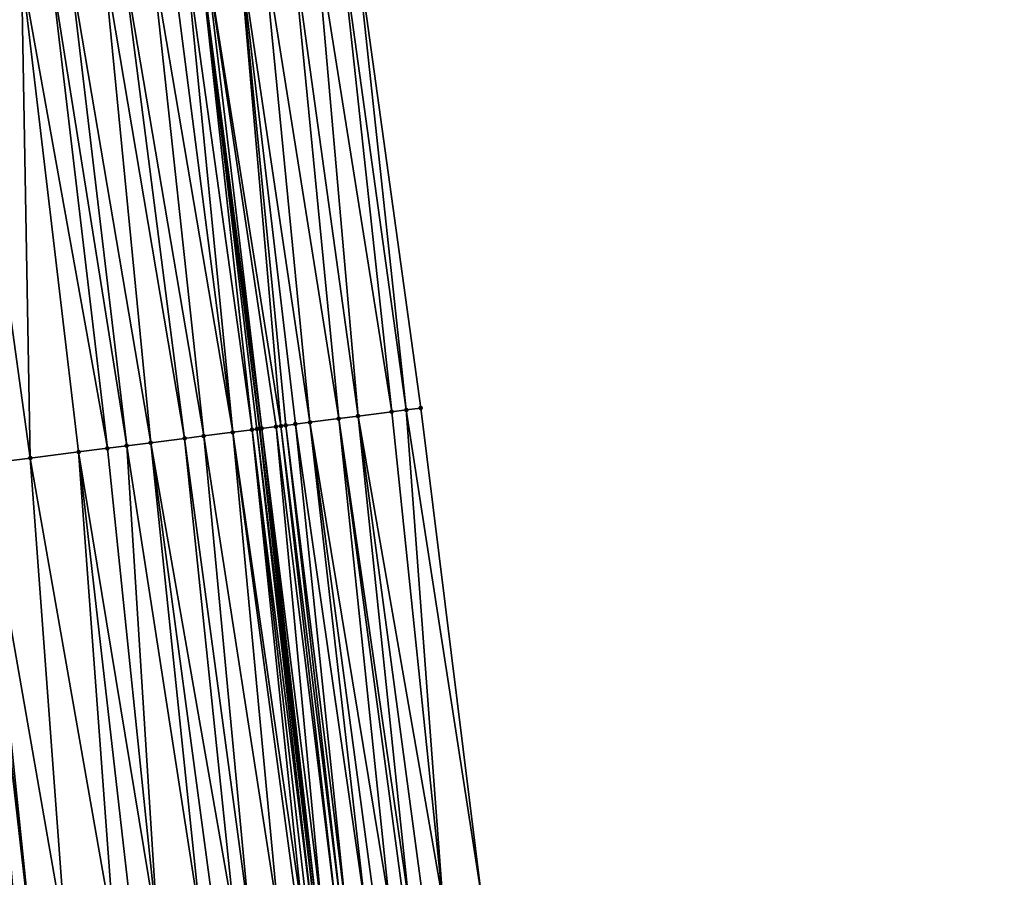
# Model space of a CAD drawing. Header units: feet. Extents: x 2004186 to 2014793, y 836912 to 864902.
# Tile 303 of 656: x 2010711 to 2010751, y 846607 to 846642. Entities that reach past the tile are written whole.
import ezdxf

# ---------------------------------------------------------------- set-up
doc = ezdxf.new("R2010")
doc.units = ezdxf.units.FT
doc.header["$LTSCALE"] = 100
doc.header["$MEASUREMENT"] = 0
for name, color, linetype, lineweight in [('EP_Travel Lane', 5, 'Continuous', 40), ('GPL_Skip Line', 2, 'Continuous', 40), ('Road Shots', 4, 'Continuous', 200), ('Road X-Section', 30, 'Continuous', 13)]:
    doc.layers.add(name, color=color, linetype=linetype, lineweight=lineweight)
doc.layers.add('I-77 SB_MM21-27-Surface-Border', color=7, linetype='Continuous')
doc.layers.add('I-77 SB_MM21-27-Surface-TIN', color=7, linetype='Continuous')

msp = doc.modelspace()

# ---------------------------------------------------------------- linework, layer by layer
at = {"layer": 'EP_Travel Lane'}
msp.add_polyline3d([(2010746.259659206, 846361.4718265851, 432.4409175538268), (2010744.67706048, 846381.4357524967, 432.6228364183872), (2010743.072637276, 846401.3705133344, 432.778790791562), (2010741.468191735, 846421.3055517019, 432.9162438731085), (2010739.747852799, 846441.3626244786, 433.0615329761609), (2010737.914762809, 846461.2920762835, 433.2014829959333), (2010736.070887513, 846481.2060482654, 433.356833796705), (2010734.227110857, 846501.1189549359, 433.5070528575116), (2010732.287668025, 846521.116699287, 433.7008599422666), (2010729.770920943, 846545.319774, 433.8500635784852), (2010727.518606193, 846565.1922004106, 433.9705695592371), (2010725.2662734, 846585.0647860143, 434.056638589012), (2010723.013937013, 846604.9374033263, 434.1358376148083), (2010720.732234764, 846624.9792221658, 434.2279998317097), (2010718.234095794, 846644.8225446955, 434.2954685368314), (2010715.735963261, 846664.6658160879, 434.3752531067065), (2010713.237841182, 846684.5090044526, 434.4749568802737)], dxfattribs=at)
at = {"layer": 'GPL_Skip Line'}
msp.add_polyline3d([(2010734.617451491, 846360.5594250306, 431.9941093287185), (2010733.025973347, 846380.4948676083, 432.1625931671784), (2010731.409516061, 846400.4284173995, 432.325664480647), (2010729.793053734, 846420.3620293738, 432.467986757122), (2010728.069054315, 846440.2864457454, 432.6096846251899), (2010726.21669693, 846460.1997938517, 432.7514885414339), (2010724.351219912, 846480.111282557, 432.9079875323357), (2010722.485731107, 846500.0228970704, 433.0638648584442), (2010720.544946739, 846519.927025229, 433.2578940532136), (2010718.140114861, 846544.0008914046, 433.4169742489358), (2010715.883260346, 846563.8728191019, 433.5338772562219), (2010713.626386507, 846583.7449169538, 433.6139725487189), (2010711.369514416, 846603.6169994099, 433.697398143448), (2010709.099465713, 846623.4874468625, 433.7894488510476), (2010706.552418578, 846643.3244748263, 433.860446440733), (2010704.005384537, 846663.1614008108, 433.9559335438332), (2010701.458350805, 846682.9983243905, 434.0519981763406), (2010698.883065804, 846702.8314638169, 434.1350826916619)], dxfattribs=at)
at = {"layer": 'I-77 SB_MM21-27-Surface-Border', "color": 3, "linetype": 'ByBlock', "lineweight": -2}
msp.add_polyline3d([(2010719.312135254, 846685.2879506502, 434.7076173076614), (2010721.660792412, 846665.4255960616, 434.6020388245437), (2010724.604577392, 846645.6395493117, 434.5214249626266), (2010727.350005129, 846625.8279209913, 434.4675148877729), (2010729.851073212, 846605.7127080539, 434.3897048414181), (2010732.107943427, 846585.8406421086, 434.3027260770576), (2010734.364810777, 846565.968601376, 434.210275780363), (2010736.422944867, 846546.0740862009, 434.0973871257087), (2010738.851227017, 846521.7817855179, 433.9343033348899), (2010741.00522275, 846501.7516160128, 433.7713409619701), (2010743.26886303, 846481.8784288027, 433.6327471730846), (2010745.134406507, 846461.9662307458, 433.4748969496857), (2010746.988906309, 846442.0297828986, 433.3554525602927), (2010748.133269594, 846421.8440917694, 433.18541255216), (2010748.753034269, 846401.8292767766, 433.0085829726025), (2010750.170162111, 846381.8793619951, 432.8382511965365), (2010751.366102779, 846361.8719435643, 432.6467753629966)], dxfattribs=at)
at = {"layer": 'I-77 SB_MM21-27-Surface-TIN', "color": 128, "linetype": 'ByBlock', "lineweight": -2}
for points in [[(2010723.017574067, 846645.4360290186, 434.4626592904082), (2010722.025697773, 846645.3088227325, 434.4273963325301), (2010724.771126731, 846625.4971849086, 434.3757625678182)], [(2010724.00945251, 846645.5632185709, 434.5019407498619), (2010723.017574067, 846645.4360290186, 434.4626592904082), (2010726.159753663, 846625.6752727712, 434.425359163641)], [(2010723.017574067, 846645.4360290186, 434.4626592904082), (2010724.771126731, 846625.4971849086, 434.3757625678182), (2010726.159753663, 846625.6752727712, 434.425359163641)], [(2010724.00945251, 846645.5632185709, 434.5019407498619), (2010726.754878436, 846625.7516043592, 434.4446412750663), (2010724.604577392, 846645.6395493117, 434.5214249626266)], [(2010724.00945251, 846645.5632185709, 434.5019407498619), (2010726.159753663, 846625.6752727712, 434.425359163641), (2010726.754878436, 846625.7516043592, 434.4446412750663)], [(2010724.604577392, 846645.6395493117, 434.5214249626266), (2010726.754878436, 846625.7516043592, 434.4446412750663), (2010727.350005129, 846625.8279209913, 434.4675148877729)], [(2010719.843569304, 846645.0289737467, 434.3486546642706), (2010718.454943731, 846644.8508753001, 434.3016029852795), (2010721.597132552, 846625.090047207, 434.281545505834)], [(2010720.835444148, 846645.1561913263, 434.3812056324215), (2010719.843569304, 846645.0289737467, 434.3486546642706), (2010722.787377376, 846625.2427471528, 434.3112798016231)], [(2010719.843569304, 846645.0289737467, 434.3486546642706), (2010721.795508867, 846625.1154802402, 434.2905734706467), (2010722.19225747, 846625.1663776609, 434.3010999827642)], [(2010719.843569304, 846645.0289737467, 434.3486546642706), (2010721.597132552, 846625.090047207, 434.281545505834), (2010721.795508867, 846625.1154802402, 434.2905734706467)], [(2010719.843569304, 846645.0289737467, 434.3486546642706), (2010722.19225747, 846625.1663776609, 434.3010999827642), (2010722.787377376, 846625.2427471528, 434.3112798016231)], [(2010722.025697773, 846645.3088227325, 434.4273963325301), (2010720.835444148, 846645.1561913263, 434.3812056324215), (2010723.977623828, 846625.3954344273, 434.3440569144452)], [(2010720.835444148, 846645.1561913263, 434.3812056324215), (2010722.787377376, 846625.2427471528, 434.3112798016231), (2010723.977623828, 846625.3954344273, 434.3440569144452)], [(2010722.025697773, 846645.3088227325, 434.4273963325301), (2010723.977623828, 846625.3954344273, 434.3440569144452), (2010724.771126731, 846625.4971849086, 434.3757625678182)], [(2010716.272816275, 846644.5710184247, 434.2247558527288), (2010715.082561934, 846644.418392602, 434.1772242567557), (2010718.423117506, 846624.6830720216, 434.1483014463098)], [(2010717.066321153, 846644.6727535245, 434.2601534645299), (2010716.272816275, 846644.5710184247, 434.2247558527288), (2010719.613368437, 846624.8357244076, 434.1894568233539)], [(2010716.272816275, 846644.5710184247, 434.2247558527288), (2010718.423117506, 846624.6830720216, 434.1483014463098), (2010719.613368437, 846624.8357244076, 434.1894568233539)], [(2010717.661445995, 846644.7490845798, 434.2795621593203), (2010717.066321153, 846644.6727535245, 434.2601534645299), (2010719.613368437, 846624.8357244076, 434.1894568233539)], [(2010717.661445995, 846644.7490845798, 434.2795621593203), (2010720.406867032, 846624.9375084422, 434.2131049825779), (2010718.234095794, 846644.8225446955, 434.2954685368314)], [(2010717.661445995, 846644.7490845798, 434.2795621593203), (2010719.613368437, 846624.8357244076, 434.1894568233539), (2010720.406867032, 846624.9375084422, 434.2131049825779)], [(2010718.454943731, 846644.8508753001, 434.3016029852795), (2010718.234095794, 846644.8225446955, 434.2954685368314), (2010720.803619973, 846624.9883720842, 434.2317430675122)], [(2010720.605242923, 846624.9629447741, 434.2213407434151), (2010720.732234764, 846624.9792221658, 434.2279998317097), (2010718.234095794, 846644.8225446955, 434.2954685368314)], [(2010720.803619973, 846624.9883720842, 434.2317430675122), (2010718.234095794, 846644.8225446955, 434.2954685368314), (2010720.732234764, 846624.9792221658, 434.2279998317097)], [(2010720.605242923, 846624.9629447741, 434.2213407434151), (2010718.234095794, 846644.8225446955, 434.2954685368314), (2010720.406867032, 846624.9375084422, 434.2131049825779)], [(2010718.454943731, 846644.8508753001, 434.3016029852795), (2010721.398755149, 846625.0646226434, 434.2704835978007), (2010721.597132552, 846625.090047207, 434.281545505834)], [(2010718.454943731, 846644.8508753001, 434.3016029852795), (2010720.803619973, 846624.9883720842, 434.2317430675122), (2010721.398755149, 846625.0646226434, 434.2704835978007)], [(2010712.900436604, 846644.138519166, 434.1043541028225), (2010712.106933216, 846644.0367724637, 434.071742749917), (2010715.249108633, 846624.2760487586, 434.0266028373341)], [(2010714.289061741, 846644.3166210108, 434.1505898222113), (2010712.900436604, 846644.138519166, 434.1043541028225), (2010716.24098251, 846624.4032738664, 434.0573482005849)], [(2010712.900436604, 846644.138519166, 434.1043541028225), (2010715.249108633, 846624.2760487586, 434.0266028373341), (2010716.24098251, 846624.4032738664, 434.0573482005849)], [(2010715.082561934, 846644.418392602, 434.1772242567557), (2010714.289061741, 846644.3166210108, 434.1505898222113), (2010717.629613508, 846624.5813300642, 434.1145488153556)], [(2010714.289061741, 846644.3166210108, 434.1505898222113), (2010716.24098251, 846624.4032738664, 434.0573482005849), (2010717.629613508, 846624.5813300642, 434.1145488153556)], [(2010715.082561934, 846644.418392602, 434.1772242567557), (2010717.629613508, 846624.5813300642, 434.1145488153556), (2010718.423117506, 846624.6830720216, 434.1483014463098)], [(2010710.916681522, 846643.8841260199, 434.0291631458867), (2010708.536170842, 846643.5788899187, 433.9303671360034), (2010711.281594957, 846623.7672898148, 433.8696443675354)], [(2010712.106933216, 846644.0367724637, 434.071742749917), (2010710.916681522, 846643.8841260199, 434.0291631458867), (2010714.455605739, 846624.1742982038, 433.9949148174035)], [(2010710.916681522, 846643.8841260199, 434.0291631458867), (2010713.265354, 846624.0216521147, 433.9522473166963), (2010714.455605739, 846624.1742982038, 433.9949148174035)], [(2010710.916681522, 846643.8841260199, 434.0291631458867), (2010711.281594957, 846623.7672898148, 433.8696443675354), (2010713.265354, 846624.0216521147, 433.9522473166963)], [(2010712.106933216, 846644.0367724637, 434.071742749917), (2010714.455605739, 846624.1742982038, 433.9949148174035), (2010715.249108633, 846624.2760487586, 434.0266028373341)], [(2010708.536170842, 846643.5788899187, 433.9303671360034), (2010709.297840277, 846623.5128935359, 433.7952012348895), (2010711.281594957, 846623.7672898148, 433.8696443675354)], [(2010724.771126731, 846625.4971849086, 434.3757625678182), (2010723.977623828, 846625.3954344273, 434.3440569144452), (2010726.870187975, 846605.3745906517, 434.2996482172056)], [(2010726.159753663, 846625.6752727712, 434.425359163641), (2010724.771126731, 846625.4971849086, 434.3757625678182), (2010728.261264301, 846605.532409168, 434.3350995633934)], [(2010724.771126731, 846625.4971849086, 434.3757625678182), (2010727.466360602, 846605.4422530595, 434.3092388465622), (2010728.261264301, 846605.532409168, 434.3350995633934)], [(2010724.771126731, 846625.4971849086, 434.3757625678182), (2010726.870187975, 846605.3745906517, 434.2996482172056), (2010727.466360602, 846605.4422530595, 434.3092388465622)], [(2010726.754878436, 846625.7516043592, 434.4446412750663), (2010726.159753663, 846625.6752727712, 434.425359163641), (2010728.261264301, 846605.532409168, 434.3350995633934)], [(2010726.754878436, 846625.7516043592, 434.4446412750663), (2010729.851073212, 846605.7127080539, 434.3897048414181), (2010727.350005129, 846625.8279209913, 434.4675148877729)], [(2010726.754878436, 846625.7516043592, 434.4446412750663), (2010728.261264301, 846605.532409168, 434.3350995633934), (2010729.851073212, 846605.7127080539, 434.3897048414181)], [(2010721.398755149, 846625.0646226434, 434.2704835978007), (2010720.803619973, 846624.9883720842, 434.2317430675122), (2010723.293103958, 846604.969041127, 434.150185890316)], [(2010721.597132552, 846625.090047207, 434.281545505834), (2010721.398755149, 846625.0646226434, 434.2704835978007), (2010723.889295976, 846605.036532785, 434.1967129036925)], [(2010721.398755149, 846625.0646226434, 434.2704835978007), (2010723.293103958, 846604.969041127, 434.150185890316), (2010723.889295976, 846605.036532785, 434.1967129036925)], [(2010721.795508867, 846625.1154802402, 434.2905734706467), (2010721.597132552, 846625.090047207, 434.281545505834), (2010724.08802509, 846605.0590437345, 434.2092518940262)], [(2010721.597132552, 846625.090047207, 434.281545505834), (2010723.889295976, 846605.036532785, 434.1967129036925), (2010724.08802509, 846605.0590437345, 434.2092518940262)], [(2010722.19225747, 846625.1663776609, 434.3010999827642), (2010721.795508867, 846625.1154802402, 434.2905734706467), (2010724.286750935, 846605.0815834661, 434.2155646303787)], [(2010721.795508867, 846625.1154802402, 434.2905734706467), (2010724.08802509, 846605.0590437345, 434.2092518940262), (2010724.286750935, 846605.0815834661, 434.2155646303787)], [(2010722.787377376, 846625.2427471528, 434.3112798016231), (2010722.19225747, 846625.1663776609, 434.3010999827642), (2010725.081650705, 846605.1717741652, 434.2339427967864)], [(2010722.19225747, 846625.1663776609, 434.3010999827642), (2010724.286750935, 846605.0815834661, 434.2155646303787), (2010725.081650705, 846605.1717741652, 434.2339427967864)], [(2010723.977623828, 846625.3954344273, 434.3440569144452), (2010722.787377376, 846625.2427471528, 434.3112798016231), (2010726.07528316, 846605.2844443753, 434.2716605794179)], [(2010722.787377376, 846625.2427471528, 434.3112798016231), (2010725.479103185, 846605.2168466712, 434.2480733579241), (2010726.07528316, 846605.2844443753, 434.2716605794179)], [(2010722.787377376, 846625.2427471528, 434.3112798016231), (2010725.081650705, 846605.1717741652, 434.2339427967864), (2010725.479103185, 846605.2168466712, 434.2480733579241)], [(2010723.977623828, 846625.3954344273, 434.3440569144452), (2010726.671462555, 846605.3520471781, 434.2941448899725), (2010726.870187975, 846605.3745906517, 434.2996482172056)], [(2010723.977623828, 846625.3954344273, 434.3440569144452), (2010726.07528316, 846605.2844443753, 434.2716605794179), (2010726.671462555, 846605.3520471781, 434.2941448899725)], [(2010718.423117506, 846624.6830720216, 434.1483014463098), (2010717.629613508, 846624.5813300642, 434.1145488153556), (2010720.312205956, 846604.631036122, 434.0358155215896)], [(2010719.613368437, 846624.8357244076, 434.1894568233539), (2010718.423117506, 846624.6830720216, 434.1483014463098), (2010721.504568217, 846604.7662111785, 434.0873924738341)], [(2010718.423117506, 846624.6830720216, 434.1483014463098), (2010720.312205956, 846604.631036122, 434.0358155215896), (2010721.504568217, 846604.7662111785, 434.0873924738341)], [(2010720.406867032, 846624.9375084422, 434.2131049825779), (2010719.613368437, 846624.8357244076, 434.1894568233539), (2010722.498199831, 846604.8788887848, 434.1235104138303)], [(2010719.613368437, 846624.8357244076, 434.1894568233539), (2010722.299472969, 846604.8563580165, 434.115258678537), (2010722.498199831, 846604.8788887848, 434.1235104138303)], [(2010719.613368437, 846624.8357244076, 434.1894568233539), (2010721.504568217, 846604.7662111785, 434.0873924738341), (2010722.299472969, 846604.8563580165, 434.115258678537)], [(2010720.605242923, 846624.9629447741, 434.2213407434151), (2010720.406867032, 846624.9375084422, 434.2131049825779), (2010722.895649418, 846604.9239867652, 434.132130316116)], [(2010720.406867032, 846624.9375084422, 434.2131049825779), (2010722.696925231, 846604.9014324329, 434.1289759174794), (2010722.895649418, 846604.9239867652, 434.132130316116)], [(2010720.406867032, 846624.9375084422, 434.2131049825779), (2010722.498199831, 846604.8788887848, 434.1235104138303), (2010722.696925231, 846604.9014324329, 434.1289759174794)], [(2010720.605242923, 846624.9629447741, 434.2213407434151), (2010723.013937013, 846604.9374033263, 434.1358376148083), (2010720.732234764, 846624.9792221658, 434.2279998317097)], [(2010720.605242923, 846624.9629447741, 434.2213407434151), (2010722.895649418, 846604.9239867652, 434.132130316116), (2010723.013937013, 846604.9374033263, 434.1358376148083)], [(2010720.803619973, 846624.9883720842, 434.2317430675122), (2010720.732234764, 846624.9792221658, 434.2279998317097), (2010723.094375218, 846604.9465268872, 434.1383586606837)], [(2010723.094375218, 846604.9465268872, 434.1383586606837), (2010720.732234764, 846624.9792221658, 434.2279998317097), (2010723.013937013, 846604.9374033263, 434.1358376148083)], [(2010720.803619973, 846624.9883720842, 434.2317430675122), (2010723.094375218, 846604.9465268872, 434.1383586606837), (2010723.293103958, 846604.969041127, 434.150185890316)], [(2010715.249108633, 846624.2760487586, 434.0266028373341), (2010714.455605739, 846624.1742982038, 433.9949148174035), (2010716.536403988, 846604.2028773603, 433.8950757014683)], [(2010716.24098251, 846624.4032738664, 434.0573482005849), (2010715.249108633, 846624.2760487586, 434.0266028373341), (2010718.324943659, 846604.4056727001, 433.9653555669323)], [(2010715.249108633, 846624.2760487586, 434.0266028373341), (2010716.536403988, 846604.2028773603, 433.8950757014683), (2010718.324943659, 846604.4056727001, 433.9653555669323)], [(2010717.629613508, 846624.5813300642, 434.1145488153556), (2010716.24098251, 846624.4032738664, 434.0573482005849), (2010719.716027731, 846604.5634230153, 434.0155601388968)], [(2010716.24098251, 846624.4032738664, 434.0573482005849), (2010718.921121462, 846604.473289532, 433.9848051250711), (2010719.716027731, 846604.5634230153, 434.0155601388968)], [(2010716.24098251, 846624.4032738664, 434.0573482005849), (2010718.324943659, 846604.4056727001, 433.9653555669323), (2010718.921121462, 846604.473289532, 433.9848051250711)], [(2010717.629613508, 846624.5813300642, 434.1145488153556), (2010719.716027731, 846604.5634230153, 434.0155601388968), (2010720.312205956, 846604.631036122, 434.0358155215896)], [(2010713.265354, 846624.0216521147, 433.9522473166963), (2010711.281594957, 846623.7672898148, 433.8696443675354), (2010714.747866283, 846604.000064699, 433.8285427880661)], [(2010714.455605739, 846624.1742982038, 433.9949148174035), (2010713.265354, 846624.0216521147, 433.9522473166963), (2010716.536403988, 846604.2028773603, 433.8950757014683)], [(2010713.265354, 846624.0216521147, 433.9522473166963), (2010715.542773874, 846604.0901865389, 433.8618165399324), (2010716.536403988, 846604.2028773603, 433.8950757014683)], [(2010713.265354, 846624.0216521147, 433.9522473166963), (2010714.747866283, 846604.000064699, 433.8285427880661), (2010715.542773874, 846604.0901865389, 433.8618165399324)], [(2010709.297840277, 846623.5128935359, 433.7952012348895), (2010709.099465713, 846623.4874468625, 433.7894488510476), (2010711.369514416, 846603.6169994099, 433.697398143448)], [(2010710.773334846, 846603.5493981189, 433.6745867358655), (2010711.369514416, 846603.6169994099, 433.697398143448), (2010709.099465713, 846623.4874468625, 433.7894488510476)], [(2010711.281594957, 846623.7672898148, 433.8696443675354), (2010709.297840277, 846623.5128935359, 433.7952012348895), (2010712.760600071, 846603.7747357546, 433.7506247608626)], [(2010709.297840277, 846623.5128935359, 433.7952012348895), (2010711.369514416, 846603.6169994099, 433.697398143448), (2010712.760600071, 846603.7747357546, 433.7506247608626)], [(2010711.281594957, 846623.7672898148, 433.8696443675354), (2010712.760600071, 846603.7747357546, 433.7506247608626), (2010714.747866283, 846604.000064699, 433.8285427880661)]]:
    msp.add_3dface(points, dxfattribs=at)
at = {"layer": 'Road Shots', "lineweight": 100}
for p in [(2010724.771126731, 846625.4971849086, 434.3757625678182), (2010726.159753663, 846625.6752727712, 434.425359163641), (2010726.754878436, 846625.7516043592, 434.4446412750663), (2010727.350005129, 846625.8279209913, 434.4675148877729), (2010721.398755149, 846625.0646226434, 434.2704835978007), (2010721.597132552, 846625.090047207, 434.281545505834), (2010721.795508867, 846625.1154802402, 434.2905734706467), (2010722.19225747, 846625.1663776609, 434.3010999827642), (2010722.787377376, 846625.2427471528, 434.3112798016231), (2010723.977623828, 846625.3954344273, 434.3440569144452), (2010718.423117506, 846624.6830720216, 434.1483014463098), (2010719.613368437, 846624.8357244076, 434.1894568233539), (2010720.406867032, 846624.9375084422, 434.2131049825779), (2010720.605242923, 846624.9629447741, 434.2213407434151), (2010720.803619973, 846624.9883720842, 434.2317430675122), (2010715.249108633, 846624.2760487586, 434.0266028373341), (2010716.24098251, 846624.4032738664, 434.0573482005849), (2010717.629613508, 846624.5813300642, 434.1145488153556), (2010713.265354, 846624.0216521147, 433.9522473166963), (2010714.455605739, 846624.1742982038, 433.9949148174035), (2010711.281594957, 846623.7672898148, 433.8696443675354)]:
    msp.add_point(p, dxfattribs=at)
at = {"layer": 'Road X-Section', "extrusion": (-0.1273520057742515, 0.9918486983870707, 0.004198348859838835), "elevation": 583676.3884020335, "flags": 128}
msp.add_lwpolyline([(-2102127.528932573, -2017.759581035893), (-2102128.928932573, -2017.699555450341), (-2102130.728932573, -2017.614870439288), (-2102132.328932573, -2017.538648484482), (-2102133.528932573, -2017.486241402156), (-2102134.928932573, -2017.432205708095), (-2102137.328932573, -2017.347194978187), (-2102138.728932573, -2017.299747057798), (-2102140.128932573, -2017.244251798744), (-2102141.728932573, -2017.180403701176), (-2102142.928932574, -2017.134385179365), (-2102144.128932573, -2017.084987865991), (-2102145.128932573, -2017.046230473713), (-2102145.728932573, -2017.021335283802), (-2102146.328932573, -2017.003413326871), (-2102147.328932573, -2016.975861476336), (-2102148.928932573, -2016.920496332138), (-2102152.328932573, -2016.812040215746), (-2102153.328932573, -2016.772710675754), (-2102155.328932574, -2016.687595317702), (-2102156.128932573, -2016.659068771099), (-2102157.328932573, -2016.622104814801), (-2102158.928932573, -2016.564504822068), (-2102161.328932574, -2016.465707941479), (-2102162.528932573, -2016.423127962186), (-2102163.328932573, -2016.390516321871), (-2102164.728932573, -2016.344280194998), (-2102165.528932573, -2016.317645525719), (-2102166.728932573, -2016.270113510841), (-2102167.528932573, -2016.234715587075), (-2102168.128932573, -2016.215306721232), (-2102168.928932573, -2016.193265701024), (-2102170.328932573, -2016.146213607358), (-2102171.328932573, -2016.11366235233), (-2102172.528932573, -2016.067471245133), (-2102173.528932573, -2016.032207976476), (-2102174.528932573, -2015.992926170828), (-2102175.128932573, -2015.973441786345)], dxfattribs=at)
at = {"layer": 'Road X-Section', "extrusion": (-0.1273520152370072, 0.9918486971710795, 0.00419834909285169), "elevation": 583656.3683457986, "flags": 128}
msp.add_lwpolyline([(-2102127.134501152, -2017.788249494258), (-2102129.334501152, -2017.691993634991), (-2102130.334501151, -2017.65167182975), (-2102130.934501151, -2017.620873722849), (-2102131.534501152, -2017.58626491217), (-2102132.534501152, -2017.5415403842), (-2102133.534501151, -2017.489330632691), (-2102134.134501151, -2017.466445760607), (-2102134.734501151, -2017.446651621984), (-2102136.534501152, -2017.373344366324), (-2102137.934501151, -2017.323822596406), (-2102139.134501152, -2017.286832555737), (-2102139.934501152, -2017.254901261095), (-2102141.334501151, -2017.195320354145), (-2102142.734501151, -2017.144492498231), (-2102145.134501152, -2017.03918999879), (-2102146.534501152, -2016.987779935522), (-2102147.934501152, -2016.943414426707), (-2102149.734501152, -2016.883035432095), (-2102150.734501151, -2016.845439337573), (-2102151.734501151, -2016.817642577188), (-2102153.734501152, -2016.741479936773), (-2102155.334501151, -2016.670274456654), (-2102155.934501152, -2016.650270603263), (-2102157.134501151, -2016.615755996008), (-2102159.134501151, -2016.541312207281), (-2102161.134501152, -2016.458708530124), (-2102162.334501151, -2016.41604065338), (-2102163.134501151, -2016.384352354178), (-2102164.134501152, -2016.353606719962), (-2102165.534501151, -2016.296405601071), (-2102166.334501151, -2016.262652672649), (-2102167.534501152, -2016.221496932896), (-2102168.334501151, -2016.197848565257), (-2102168.534501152, -2016.189612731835), (-2102168.734501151, -2016.179210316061), (-2102169.334501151, -2016.140469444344), (-2102169.534501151, -2016.129407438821), (-2102169.734501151, -2016.120379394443), (-2102170.134501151, -2016.109852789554), (-2102170.734501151, -2016.099672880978), (-2102171.934501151, -2016.066895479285), (-2102172.734501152, -2016.035189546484), (-2102174.134501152, -2015.985592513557), (-2102174.734501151, -2015.966310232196), (-2102175.334501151, -2015.9434364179)], dxfattribs=at)

doc.saveas('drawing.dxf')
